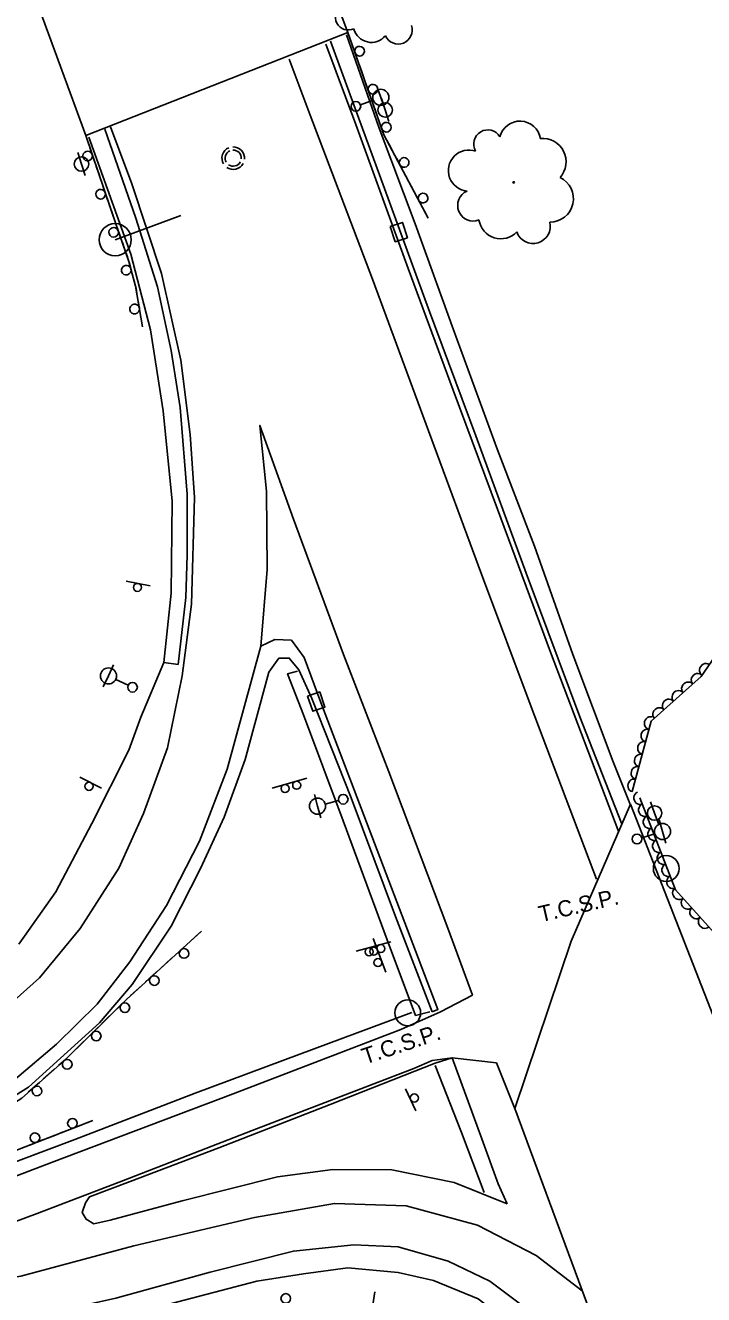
# Model space of a CAD drawing. Extents: x 1722896 to 1754269, y 648279 to 666297.
# Drawn here: x 1746744.9 to 1746955.4, y 651822.8 to 652216.7 of the extents above; entities that cross this region are included whole.
import ezdxf

# ---------------------------------------------------------------- set-up
doc = ezdxf.new("R2010")
doc.units = 0
for name, color, linetype in [('DESIGN - CENTERLINE - Proposed', 7, 'Continuous'), ('DESIGN - PUBLIC HEARING - Shapes', 7, 'Continuous'), ('DESIGN - SCRATCH - User 1', 7, 'Continuous'), ('SURVEY - CENTERLINE - Preliminary Text', 7, 'Continuous'), ('SURVEY - DRAINAGE - Natural Features', 7, 'Continuous'), ('SURVEY - DTM - Breaklines', 7, 'Continuous'), ('SURVEY - VEGETATION - Features with Text', 7, 'Continuous')]:
    doc.layers.add(name, color=color, linetype=linetype)

msp = doc.modelspace()

# ---------------------------------------------------------------- linework, layer by layer
at = {"layer": 'DESIGN - CENTERLINE - Proposed'}
for points in [[(1746676.36, 652419.88), (1746757.17, 652451.12), (1746776.99, 652397.56), (1746808.08, 652313.43), (1746833.64, 652244.49), (1746844.97, 652214.53), (1746763.59, 652182.56), (1746676.36, 652419.88)], [(1746962.8, 651654.81), (1747018.04, 651753.37), (1746989.86, 651828.19), (1746959.22, 651907.32), (1746932.67, 651975.02), (1746914.27, 651932.53), (1746896.8, 651880.55), (1746931.14, 651787.83), (1746914.29, 651781.88), (1746962.8, 651654.81)]]:
    msp.add_lwpolyline(points, dxfattribs=at)
at = {"layer": 'DESIGN - PUBLIC HEARING - Shapes'}
for p, q in [((1746772.75, 652150.21), (1746793.12, 652157.76)), ((1746772.78, 652150.19), (1746772.78, 652150.19)), ((1746776.18, 652044.22), (1746783.55, 652042.81)), ((1746761.8, 651983.38), (1746768.49, 651979.99)), ((1746821.47, 651980.04), (1746832.25, 651983.09)), ((1746943.8, 651955.08), (1746943.8, 651955.08)), ((1746847.56, 651929.4), (1746858.36, 651932.35)), ((1746852.83, 651933.4), (1746856.71, 651922.89)), ((1746863.57, 651910.29), (1746863.57, 651910.29)), ((1746866.12, 651879.91), (1746862.9, 651886.69)), ((1746852.24, 651816.27), (1746853.32, 651823.69))]:
    msp.add_line(p, q, dxfattribs=at)
for centre, radius in [((1746772.74, 652150.21), 5), ((1746779.65, 652042.31), 1.25), ((1746764.61, 651980.58), 1.25), ((1746829.09, 651980.92), 1.25), ((1746825.48, 651979.9), 1.25), ((1746943.8, 651955.08), 4), ((1746853, 651929.39), 1.25), ((1746855.19, 651930.21), 1.25), ((1746851.57, 651929.22), 1.25), ((1746854.3, 651925.87), 1.25), ((1746863.57, 651910.29), 4), ((1746865.61, 651883.85), 1.25)]:
    msp.add_circle(centre, radius, dxfattribs=at)
at = {"layer": 'DESIGN - SCRATCH - User 1'}
for points in [[(1746869.91, 652156.94), (1746856.16, 652182.79), (1746844.97, 652214.53)], [(1746845.11, 652214.12), (1746844.97, 652214.53)], [(1746845.89, 652211.91), (1746845.11, 652214.12)], [(1746847.95, 652206.06), (1746846.42, 652210.4)], [(1746849.27, 652202.33), (1746848.49, 652204.55)], [(1746850.05, 652200.12), (1746849.27, 652202.33)], [(1746852.11, 652194.27), (1746850.58, 652198.61)], [(1746853.43, 652190.55), (1746852.65, 652192.76)], [(1746854.21, 652188.33), (1746853.43, 652190.55)], [(1746856.31, 652182.5), (1746856.16, 652182.79), (1746854.74, 652186.82)], [(1746763.59, 652182.56), (1746773.16, 652154.48), (1746777.02, 652143.48), (1746779.1, 652135.75), (1746781.24, 652123.13)], [(1746763.59, 652182.56), (1746764.35, 652180.33)], [(1746764.87, 652178.82), (1746766.35, 652174.46)], [(1746858.17, 652179.01), (1746857.07, 652181.09)], [(1746859.27, 652176.94), (1746858.17, 652179.01)], [(1746862.18, 652171.46), (1746860.02, 652175.53)], [(1746766.87, 652172.95), (1746767.63, 652170.72)], [(1746767.63, 652170.72), (1746768.38, 652168.5)], [(1746768.9, 652166.98), (1746770.38, 652162.63)], [(1746864.04, 652167.98), (1746862.93, 652170.05)], [(1746865.14, 652165.9), (1746864.04, 652167.98)], [(1746868.05, 652160.43), (1746865.89, 652164.49)], [(1746770.9, 652161.12), (1746771.66, 652158.89)], [(1746869.91, 652156.94), (1746868.8, 652159.02)], [(1746771.66, 652158.89), (1746772.42, 652156.67)], [(1746772.93, 652155.15), (1746773.16, 652154.48), (1746774.45, 652150.81)], [(1746774.98, 652149.3), (1746775.75, 652147.08)], [(1746775.75, 652147.08), (1746776.53, 652144.86)], [(1746777.05, 652143.35), (1746778.25, 652138.91)], [(1746778.66, 652137.36), (1746779.1, 652135.75), (1746779.21, 652135.08)], [(1746779.21, 652135.08), (1746779.6, 652132.76)], [(1746779.87, 652131.19), (1746780.64, 652126.65)], [(1746780.91, 652125.08), (1746781.24, 652123.13)], [(1746553.29, 651872.31), (1746567.92, 651865.61), (1746581.42, 651860.38), (1746594.21, 651856.73), (1746608.57, 651852.76), (1746620.44, 651850.6), (1746643.4, 651850.2), (1746662.12, 651851.31), (1746675.1, 651853.66), (1746686.86, 651856.66), (1746700.43, 651860.88), (1746715.41, 651867.16), (1746729.86, 651875), (1746743.74, 651883.84), (1746757.41, 651895.91), (1746776.31, 651914.55), (1746799.52, 651935.65)], [(1746797.76, 651934.05), (1746799.5, 651935.63)], [(1746791.44, 651928.3), (1746794.84, 651931.39)], [(1746796.02, 651932.47), (1746797.76, 651934.05)], [(1746788.51, 651925.64), (1746790.25, 651927.22)], [(1746782.19, 651919.89), (1746785.59, 651922.98)], [(1746786.77, 651924.06), (1746788.51, 651925.64)], [(1746765.83, 651876.89), (1746736.68, 651865.55), (1746709.01, 651855.36), (1746683.54, 651848.33), (1746669.84, 651846.34), (1746653.89, 651845.31), (1746632.02, 651846.18), (1746611.82, 651849.02), (1746583.37, 651856.21), (1746551.58, 651866.4), (1746512.53, 651881.1), (1746477.2, 651895.25), (1746453.54, 651905.83), (1746441.03, 651913.09), (1746435.6, 651917), (1746434.18, 651918.76)], [(1746779.26, 651917.23), (1746781, 651918.81)], [(1746777.53, 651915.65), (1746779.26, 651917.23)], [(1746773.06, 651911.35), (1746776.31, 651914.55), (1746776.34, 651914.58)], [(1746768.58, 651906.93), (1746770.25, 651908.58)], [(1746770.25, 651908.58), (1746771.92, 651910.22)], [(1746764.16, 651902.57), (1746767.44, 651905.8)], [(1746759.68, 651898.15), (1746761.35, 651899.8)], [(1746761.35, 651899.8), (1746763.02, 651901.45)], [(1746755.15, 651893.92), (1746757.41, 651895.91), (1746758.54, 651897.03)], [(1746750.43, 651889.75), (1746752.19, 651891.3)], [(1746752.19, 651891.3), (1746753.95, 651892.86)], [(1746745.78, 651885.65), (1746749.23, 651888.69)], [(1746762.15, 651875.46), (1746757.86, 651873.79)], [(1746765.83, 651876.89), (1746763.64, 651876.04)], [(1746754.18, 651872.36), (1746751.99, 651871.51)], [(1746756.37, 651873.21), (1746754.18, 651872.36)], [(1746750.5, 651870.93), (1746746.21, 651869.26)]]:
    msp.add_lwpolyline(points, dxfattribs=at)
for centre, start, end in [((1746848.61, 652208.71), 312.6914, 312.6816), ((1746852.77, 652196.92), 312.6914, 312.6816), ((1746856.93, 652185.13), 312.6914, 312.6816), ((1746764.18, 652176.18), 132.0793, 132.0694), ((1746862.44, 652174.18), 321.258, 321.2482), ((1746768.22, 652164.34), 132.0793, 132.0694), ((1746868.31, 652163.14), 321.258, 321.2482), ((1746772.26, 652152.51), 132.5747, 132.5649), ((1746776.2, 652140.76), 128.329, 128.3191), ((1746778.78, 652128.69), 122.9055, 122.8957), ((1746794.13, 651928.72), 245.538, 245.5282), ((1746784.88, 651920.31), 245.538, 245.5282), ((1746775.74, 651911.88), 247.8486, 247.8388), ((1746766.84, 651903.1), 247.8486, 247.8388), ((1746757.85, 651894.3), 244.7077, 244.6979), ((1746748.48, 651886.03), 244.7077, 244.6979), ((1746759.48, 651876.03), 44.5113, 44.5015), ((1746747.83, 651871.5), 44.5113, 44.5015)]:
    msp.add_arc(centre, 1.5, start, end, dxfattribs=at)
at = {"layer": 'SURVEY - CENTERLINE - Preliminary Text'}
for points in [[(1746838.15, 652210.91), (1746847.41, 652185.92), (1746863.65, 652141.23), (1746877.67, 652103.48), (1746891.39, 652066.6), (1746907.88, 652022.25), (1746929.13, 651966.33)], [(1746839.53, 652211.8), (1746856.39, 652166.09), (1746870, 652128.75), (1746884.65, 652089.3), (1746900.35, 652046.69), (1746916.99, 652002.18), (1746929.89, 651969.16)], [(1746844.54, 652213.83), (1746854.66, 652184.82), (1746865.82, 652155.18), (1746877.8, 652122.22), (1746891.44, 652085.01), (1746902.86, 652055.15), (1746914.86, 652021.48), (1746927.36, 651988.13), (1746932.74, 651974.7)], [(1746826.79, 652206.27), (1746833.32, 652188.81), (1746852.59, 652137.92), (1746870.01, 652090.93), (1746886.46, 652046.37), (1746901.85, 652005.24), (1746922.15, 651951.8)], [(1746737.48, 651910.64), (1746749.24, 651921.1), (1746761.84, 651936.48), (1746773.85, 651955.22), (1746781.54, 651972.17), (1746788.95, 651992.52), (1746793.56, 652014.85), (1746796.48, 652037.1), (1746797.34, 652070.17), (1746796.06, 652089.73), (1746793.15, 652112.84), (1746787.12, 652139.77), (1746777.96, 652167.58), (1746771.25, 652185.23)], [(1746769.49, 652184.47), (1746779.18, 652156.86), (1746785.91, 652135.57), (1746790.07, 652115.83), (1746792.89, 652098.09), (1746795.07, 652071.24), (1746795.1, 652052.36), (1746794.69, 652039.13), (1746792.3, 652018.39)], [(1746787.84, 652019.04), (1746790.11, 652040.48), (1746790.39, 652069.08), (1746787.63, 652097.14), (1746783.67, 652122.26), (1746777.59, 652145.7), (1746764.52, 652182.05)], [(1746741.63, 651889.64), (1746754.49, 651900.58), (1746767.1, 651912.97), (1746777.29, 651926.06), (1746788.66, 651943.57), (1746798.9, 651963.54), (1746807.51, 651985.95), (1746817.92, 652024.02), (1746819.88, 652047.91), (1746819.71, 652072.13), (1746817.65, 652092.56), (1746828.07, 652063.49), (1746843.63, 652021.49), (1746857.7, 651985.09), (1746876.01, 651936.54), (1746883.66, 651915.77), (1746873.78, 651910.64), (1746861.45, 651905.16), (1746809.38, 651885.1), (1746753, 651863.84), (1746709.29, 651847.23)], [(1746817.92, 652024.02), (1746822.3, 652026.18), (1746827.46, 652025.89), (1746831.39, 652020.58), (1746836.6, 652006.6), (1746849.88, 651971.61), (1746872.91, 651911.27), (1746871.16, 651910.61)], [(1746780.73, 652002.07), (1746787.84, 652019.04), (1746792.3, 652018.39)], [(1746820.42, 652015.97), (1746823.58, 652020.3), (1746826.8, 652020.39), (1746829.8, 652016.68), (1746833.8, 652007.86), (1746845.95, 651976.96), (1746859.78, 651940.16), (1746871.16, 651910.61)], [(1746820.42, 652015.97), (1746813.09, 651988.92), (1746806.56, 651970.99), (1746799.25, 651955.08), (1746790.14, 651937.22), (1746778.01, 651919.03), (1746767.89, 651907.22), (1746745.84, 651887.2), (1746722.75, 651872.86)], [(1746870.46, 651910.62), (1746865.99, 651909.46), (1746857.18, 651932.96), (1746843.5, 651969.91), (1746831.21, 652002.72), (1746826.28, 652015.48), (1746829.35, 652016.28)], [(1746742.88, 651931.61), (1746754.34, 651947.88), (1746765.53, 651969.05), (1746776.93, 651991.83), (1746780.73, 652002.07)], [(1746372.09, 651927.06), (1746411.2, 651916.88), (1746437.71, 651907.77), (1746483.36, 651890.32), (1746521.03, 651875.14), (1746547.95, 651865.27), (1746570.72, 651858.03), (1746592.35, 651851.92), (1746611.84, 651847.44), (1746631.6, 651844.01), (1746653.23, 651842.83), (1746671.13, 651843.39), (1746684.08, 651845.2), (1746701.69, 651849.94), (1746724.94, 651857.69), (1746760.26, 651870.97), (1746797.54, 651885.3), (1746830.11, 651897.43), (1746864.84, 651910.42)], [(1746382.02, 651896.03), (1746400.67, 651890.54), (1746438.71, 651878.03), (1746471.2, 651865.93), (1746509.43, 651850.36), (1746559.24, 651830.59), (1746579.82, 651824.24), (1746613.08, 651815.31), (1746634.38, 651811.91), (1746658.01, 651809.22), (1746682.78, 651808.73), (1746707.59, 651809.89), (1746728.13, 651812.56), (1746757.66, 651818.29), (1746772.95, 651821.78), (1746802.25, 651829.76), (1746828.05, 651836.33), (1746846.78, 651838.27), (1746860.54, 651837.63), (1746876.06, 651833.18), (1746889, 651827.05), (1746901.88, 651817.4), (1746915.89, 651802.28), (1746927.54, 651786.56)], [(1746917.74, 651824.02), (1746903.46, 651834.99), (1746885.21, 651844.37), (1746863.02, 651850.36), (1746840.8, 651851.14), (1746815.94, 651846.74), (1746778.49, 651837.98), (1746743.5, 651828.58), (1746716.71, 651824.23), (1746694.05, 651822.99), (1746663.41, 651822.92), (1746653.13, 651823.85), (1746668.54, 651824.63), (1746682.79, 651826.53), (1746695.96, 651829.37), (1746713.31, 651834.98), (1746748.49, 651847.96), (1746775.31, 651858.22), (1746815.26, 651873.79), (1746865.49, 651893.01), (1746871.16, 651895.46)], [(1746894.41, 651850.96), (1746878.02, 651857.66), (1746858.59, 651861.55), (1746840.32, 651861.7), (1746823.1, 651859.35), (1746793.53, 651851.96), (1746771.16, 651845.89), (1746766.11, 651844.77), (1746763.76, 651846.22), (1746762.47, 651848.35), (1746763.52, 651851.27), (1746764.79, 651853.22), (1746777.39, 651857.99), (1746804.87, 651868.43), (1746839.5, 651881.88), (1746872.03, 651894.64), (1746877.39, 651896.35), (1746886.54, 651871.2), (1746891.65, 651857.26), (1746894.41, 651850.96)], [(1746871.16, 651895.46), (1746877.39, 651896.35), (1746891.08, 651894.75), (1746897.49, 651878.68)], [(1746872.1, 651893.94), (1746880.24, 651873.19), (1746887.3, 651854.53)], [(1746385.44, 651884.03), (1746416.35, 651874.87), (1746456.19, 651860.34), (1746490.03, 651846.37), (1746520.23, 651833.56), (1746550.21, 651822.07), (1746571.17, 651814.67), (1746597.99, 651807.36), (1746626.41, 651802.03), (1746646.8, 651799.4), (1746667.8, 651798.03), (1746685.3, 651797.99), (1746707.24, 651799.27), (1746728.65, 651803.58), (1746750.96, 651808.64), (1746774.36, 651815.97), (1746816.75, 651826.99), (1746831.24, 651829.27), (1746844.99, 651831.14), (1746860.56, 651829.69), (1746871.6, 651827.19), (1746885.47, 651821.56), (1746899.17, 651811)]]:
    msp.add_lwpolyline(points, dxfattribs=at)
at = {"layer": 'SURVEY - DRAINAGE - Natural Features'}
for p, q in [((1746860.78, 652152.58), (1746860.78, 652152.58)), ((1746835.17, 652006.86), (1746835.17, 652006.86))]:
    msp.add_line(p, q, dxfattribs=at)
for points in [[(1746858.1, 652154.33), (1746861.9, 652155.58), (1746863.46, 652150.83), (1746859.66, 652149.58), (1746858.1, 652154.33)], [(1746832.47, 652008.58), (1746836.25, 652009.88), (1746837.87, 652005.15), (1746834.09, 652003.85), (1746832.47, 652008.58)]]:
    msp.add_lwpolyline(points, dxfattribs=at)
at = {"layer": 'SURVEY - DTM - Breaklines'}
for p, q in [((1746855.21, 652194.38), (1746853.93, 652197.91)), ((1746848.86, 652192.09), (1746852.85, 652193.53)), ((1746855.21, 652194.38), (1746856.48, 652190.85)), ((1746856.56, 652190.47), (1746855.41, 652194.04)), ((1746856.56, 652190.47), (1746857.71, 652186.9)), ((1746762.29, 652173.7), (1746761.16, 652177.27)), ((1746762.29, 652173.7), (1746763.42, 652170.12)), ((1746770.66, 652014.84), (1746772.25, 652018.23)), ((1746770.66, 652014.84), (1746769.06, 652011.44)), ((1746776.76, 652011.97), (1746772.92, 652013.77)), ((1746835.56, 651974.42), (1746834.58, 651978.04)), ((1746835.56, 651974.42), (1746836.54, 651970.8)), ((1746842.07, 651976.18), (1746837.97, 651975.07)), ((1746940.19, 651972.28), (1746938.92, 651975.81)), ((1746940.19, 651972.28), (1746941.46, 651968.75)), ((1746942.65, 651966.56), (1746941.58, 651970.16)), ((1746942.65, 651966.56), (1746943.72, 651962.97)), ((1746936.18, 651964.64), (1746940.26, 651965.85))]:
    msp.add_line(p, q, dxfattribs=at)
for centre, radius in [((1746855.21, 652194.38), 2.5), ((1746847.45, 652191.58), 1.5), ((1746856.56, 652190.47), 2.25), ((1746762.29, 652173.7), 2.25), ((1746770.66, 652014.84), 2.5), ((1746778.12, 652011.33), 1.5), ((1746843.52, 651976.57), 1.5), ((1746835.56, 651974.42), 2.5), ((1746940.19, 651972.28), 2.25), ((1746942.65, 651966.56), 2.5), ((1746934.74, 651964.21), 1.5), ((1746825.71, 651821.63), 1.5)]:
    msp.add_circle(centre, radius, dxfattribs=at)
for radius, start, end in [(3.5, 113.5086, 210.8033), (3.5, 355.1023, 91.5486), (2.5, 114.311, 210.7492), (2.5, 355.0996, 91.6446), (3.5, 234.9453, 331.7384), (2.5, 234.8633, 331.6979)]:
    msp.add_arc((1746809.38, 652175.53), radius, start, end, dxfattribs=at)
at = {"layer": 'SURVEY - VEGETATION - Features with Text'}
msp.add_lwpolyline([(1746933.25, 651978.92), (1746939.08, 652000.82), (1746954.62, 652014.66), (1746968.6, 652034.95), (1746971.41, 652050.94), (1746983.29, 652067.24), (1746991.02, 652063.99), (1746991.06, 652033), (1746983.68, 652006.37), (1746978.78, 651985.57), (1746971.81, 651959.81), (1746967.67, 651943.98), (1746961.43, 651932.03), (1746946.72, 651948.49), (1746935.6, 651977.05)], dxfattribs=at)
msp.add_circle((1746896.45, 652167.97), 0.223, dxfattribs=at)
for centre, radius, start, end in [((1746845.09, 652219.25), 3.96, 118.735, 296.0542), ((1746852.27, 652217.05), 5.61, 194.0221, 320.8678), ((1746860.59, 652215.29), 4.35, 204.181, 19.1813), ((1746898.4, 652180.6), 6.4, 9.0428, 165.8317), ((1746888.43, 652179.9), 4.39, 31.1589, 209.9046), ((1746905.43, 652174.37), 7.29, 318.0955, 95.6198), ((1746882.57, 652171.66), 6.39, 71.1796, 264.5993), ((1746907.77, 652162.94), 7.24, 268.9914, 64.8298), ((1746883.93, 652160.86), 4.86, 113.7983, 291.1174), ((1746892.48, 652157.41), 6.89, 189.0853, 315.931), ((1746902.47, 652154.38), 5.34, 199.2443, 14.2445)]:
    msp.add_arc(centre, radius, start, end, dxfattribs=at)
for centre, major_axis in [((1746956.05, 652016.74), (1.13, 1.65)), ((1746953.52, 652013.68), (1.49, 1.33)), ((1746947.55, 652008.36), (1.49, 1.33)), ((1746950.53, 652011.02), (1.49, 1.33)), ((1746944.56, 652005.7), (1.49, 1.33)), ((1746938.91, 652000.18), (0.51, 1.93)), ((1746941.57, 652003.04), (1.49, 1.33)), ((1746937.88, 651996.31), (0.51, 1.93)), ((1746936.85, 651992.45), (0.51, 1.93)), ((1746935.82, 651988.58), (0.51, 1.93)), ((1746934.79, 651984.72), (0.51, 1.93)), ((1746933.77, 651980.85), (0.51, 1.93)), ((1746935.65, 651976.91), (-0.73, 1.86)), ((1746937.1, 651973.18), (-0.73, 1.86)), ((1746938.55, 651969.46), (-0.73, 1.86)), ((1746940.01, 651965.73), (-0.73, 1.86)), ((1746941.46, 651962), (-0.73, 1.86)), ((1746942.91, 651958.28), (-0.73, 1.86)), ((1746944.36, 651954.55), (-0.73, 1.86)), ((1746945.82, 651950.82), (-0.73, 1.86)), ((1746947.72, 651947.37), (-1.33, 1.49)), ((1746950.39, 651944.39), (-1.33, 1.49)), ((1746953.05, 651941.41), (-1.33, 1.49)), ((1746955.72, 651938.43), (-1.33, 1.49))]:
    msp.add_ellipse(centre, major_axis=major_axis, ratio=0.940188, start_param=0, end_param=3.141593, dxfattribs=at)

# ---------------------------------------------------------------- texts
at = {"layer": 'DESIGN - PUBLIC HEARING - Shapes'}
for rotation, p in [(12.9865, (1746904.84, 651938.39)), (18.4396, (1746850.3, 651894.21))]:
    msp.add_text('T.C.S.P.', height=5, rotation=rotation, dxfattribs=at).set_placement(p)

doc.saveas('drawing.dxf')
